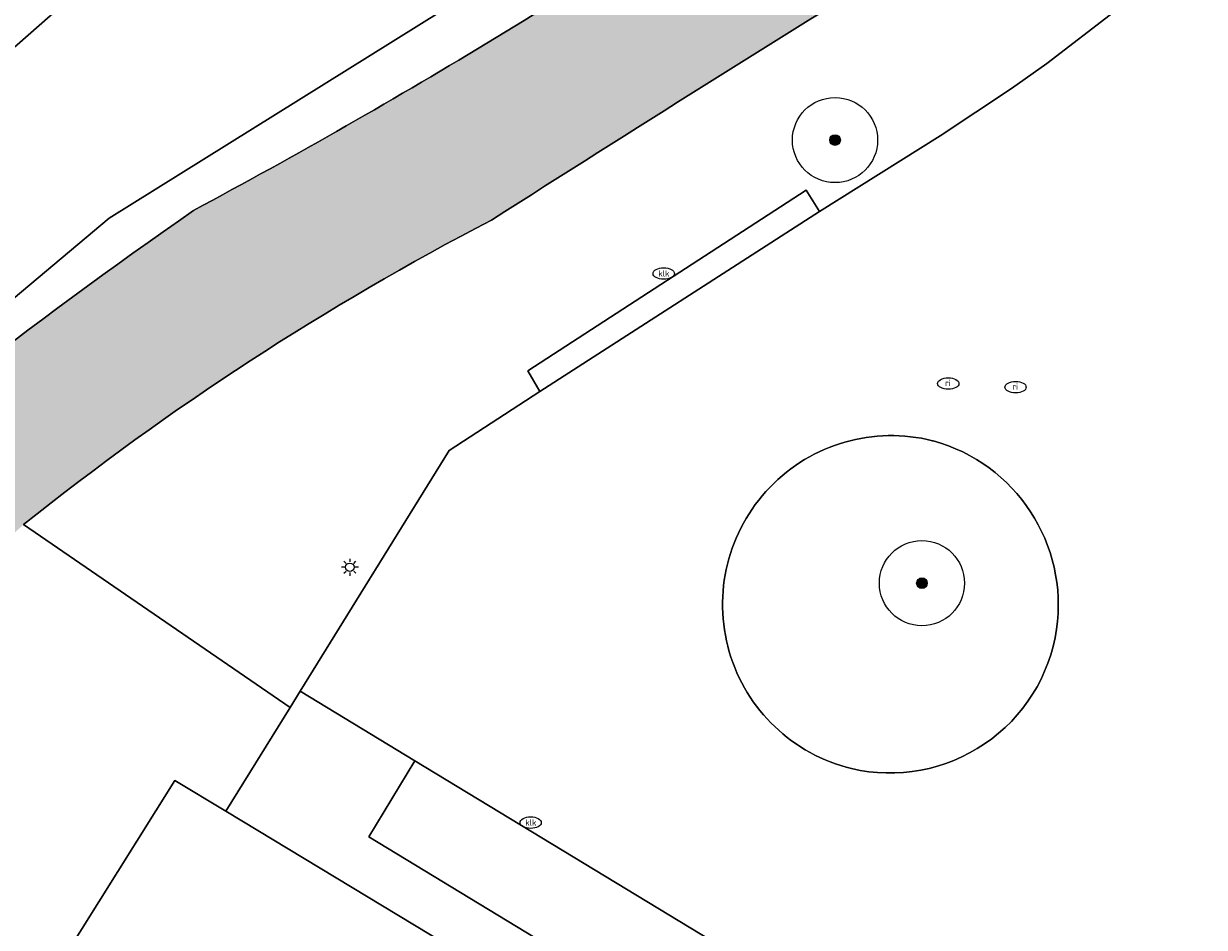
# Model space of a CAD drawing. Header units: metres. Extents: x 125349 to 128236, y 501602 to 503797.
# Tile 652 of 718: x 127664 to 127692, y 502939 to 502960. Entities that reach past the tile are written whole.
import ezdxf
from ezdxf.enums import TextEntityAlignment as Align

# ---------------------------------------------------------------- set-up
doc = ezdxf.new("R2010")
doc.units = ezdxf.units.M
doc.layers.get('0').update_dxf_attribs({"linetype": 'CONTINUOUS'})
for name, color, linetype, lineweight in [('B-WE-GR-BEPLANTING_CULTUUR_BOSPLANTSOEN-GV', 90, 'CONTINUOUS', 18), ('B-WE-GR-BEPLANTING_CULTUUR_HEESTERS-GV', 90, 'CONTINUOUS', 18), ('B-WE-GR-BOOM-S-500', 90, 'CONTINUOUS', 18), ('B-WE-GR-GRAS-GV', 60, 'CONTINUOUS', 13), ('B-WE-GR-HAAG-G', 90, 'GR-HAAG1-SO', 13), ('B-WE-GW-TALUD_KRUIN-G', 90, 'CONTINUOUS', 18), ('B-WE-IE-MEUBILAIR-S', 7, 'CONTINUOUS', 18), ('B-WE-OG-TERREIN_BEGROEID-GV', 7, 'CONTINUOUS', 18), ('B-WE-OG-TERREIN_ERF-GV', 7, 'CONTINUOUS', 18), ('B-WE-OG-TERREIN_OEVER-GV', 7, 'CONTINUOUS', 18), ('B-WE-OG-WATER_SLOOT-GV', 120, 'CONTINUOUS', 18), ('B-WE-VH-OPENVERHARDING-GV', 90, 'CONTINUOUS', 18), ('B-WE-VH-OPENVERHARDING_BETONSTRAATSTEEN-GV', 90, 'CONTINUOUS', 18)]:
    doc.layers.add(name, color=color, linetype=linetype, lineweight=lineweight)
doc.layers.add('B-WE-OG-WATER_SLOOT-V', color=7, linetype='CONTINUOUS', lineweight=18, true_color=0x73e9ff)
doc.styles.add('NLCS-ISO', font='NLCS-ISO.ttf')
doc.linetypes.add('GR-HAAG1-SO', pattern='A,6,[176,NLCS.SHX,S=0.125,R=0,X=0,Y=0],-2', length=8)

# ---------------------------------------------------------------- blocks, each defined once
blk = doc.blocks.new('SIE-MEUBILAIR_PAAL_LICHTMAST-SO')
for points in [[(-0.625, 0), (-1, 0)], [(-0.7071067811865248, 0.7071067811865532), (-0.4419417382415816, 0.44194173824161)], [(0, 1), (0, 0.625)], [(0.44194173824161, 0.4419417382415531), (0.7071067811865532, 0.7071067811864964)], [(1, 0), (0.625, 0)], [(-0.7071067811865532, -0.7071067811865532), (-0.4419417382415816, -0.44194173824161)], [(0, -0.625), (0, -1)], [(0.4419417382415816, -0.4419417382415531), (0.7071067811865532, -0.7071067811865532)]]:
    blk.add_lwpolyline(points)
blk.add_circle((0, 0), 0.5)
blk = doc.blocks.new('SIE-MEUBILAIR_PUT_KOLK-SO')
blk.add_ellipse((0, 0), major_axis=(1.25, 4.517432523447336e-15), ratio=0.5400000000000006)
at = {"style": 'NLCS-ISO'}
blk.add_text('klk', height=0.75, dxfattribs=at).set_placement((0.0261189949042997, 2.557953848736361e-13), align=Align.MIDDLE_CENTER)
blk = doc.blocks.new('SIE-MEUBILAIR_PUT_RIOOLPUT-SO')
blk.add_ellipse((0, 0), major_axis=(1.25, 4.517432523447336e-15), ratio=0.5400000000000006)
at = {"style": 'NLCS-ISO'}
blk.add_text('ri', height=0.75, dxfattribs=at).set_placement((-0.04478910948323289, 0.06774790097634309), align=Align.MIDDLE_CENTER)
blk = doc.blocks.new('SGR-BOOM_01-SO')
at = {"linetype": 'ByBlock', "lineweight": 18}
h = blk.add_hatch(color=0, dxfattribs=at)
h.dxf.hatch_style = 1
edge = h.paths.add_edge_path()
edge.add_arc((0, 0), 0.25, 0, 360)
at = {"color": 0, "linetype": 'ByBlock', "lineweight": 18}
for radius in [2, 0.25]:
    blk.add_circle((0, 0), radius, dxfattribs=at)

msp = doc.modelspace()

# ---------------------------------------------------------------- hatches: boundary and pattern name
at = {"layer": 'B-WE-OG-WATER_SLOOT-V'}
h = msp.add_hatch(color=256, dxfattribs=at)
edge = h.paths.add_edge_path()
edge.add_line((127547.046, 502763.93), (127548.776, 502767.502))
edge.add_line((127548.776, 502767.502), (127550.921, 502771.931))
edge.add_line((127550.921, 502771.931), (127557.567, 502785.122))
edge.add_line((127557.567, 502785.122), (127584.647, 502835.197))
edge.add_arc((127657.4756112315, 502797.2207073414), 82.13528728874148, 147.3476534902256, 152.4603268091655, ccw=False)
edge.add_arc((127676.9245438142, 502783.5195681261), 105.9079522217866, 144.7525394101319, 146.7837497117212, ccw=False)
edge.add_arc((127643.4830404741, 502803.5425180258), 67.1067047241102, 140.0589083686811, 142.2353154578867, ccw=False)
edge.add_arc((127580.6037672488, 502854.0775924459), 13.64351999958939, 326.8907785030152, 337.393397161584)
edge.add_arc((127588.4771530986, 502849.7641928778), 4.812791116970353, 348.8438863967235, 375.8046912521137)
edge.add_line((127593.108, 502851.075), (127594.805, 502853.827))
edge.add_line((127594.805, 502853.827), (127603.376, 502867.256))
edge.add_line((127603.376, 502867.256), (127605.345, 502870.291))
edge.add_line((127605.345, 502870.291), (127607.419, 502872.334))
edge.add_line((127607.419, 502872.334), (127642.107, 502922.492))
edge.add_line((127642.107, 502922.492), (127643.377, 502924.329))
edge.add_arc((127703.3177351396, 502890.5118612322), 68.82216651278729, 141.8530203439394, 150.569341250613, ccw=False)
edge.add_arc((127706.5583910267, 502887.5703568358), 73.18828611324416, 135.423892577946, 141.6090879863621, ccw=False)
edge.add_arc((127763.5548209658, 502836.9804182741), 149.3474683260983, 131.8416384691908, 136.9460233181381, ccw=False)
edge.add_arc((127705.7894749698, 502895.951235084), 66.98304294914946, 117.44422508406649, 128.6778846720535, ccw=False)
edge.add_arc((128077.5476134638, 502324.5397179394), 748.3917785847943, 121.64251415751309, 122.5471247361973, ccw=False)
edge.add_arc((127608.9770397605, 503071.5801518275), 133.5960724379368, 304.6465227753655, 310.6780402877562)
edge.add_arc((127566.1024252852, 503128.0374695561), 204.403314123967, 309.4771462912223, 312.5984323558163)
edge.add_arc((127680.5749775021, 502996.1851223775), 30.27571328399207, 322.0659366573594, 335.0040653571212)
edge.add_line((127708.015, 502983.392), (127710.172, 502987.045))
edge.add_line((127710.172, 502987.045), (127719.627, 502998.369))
edge.add_arc((127717.764915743, 502998.0134562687), 1.895723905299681, 10.8098613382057, 65.10277892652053)
edge.add_arc((127717.7654184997, 502998.0184733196), 1.890962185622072, 65.05259927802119, 112.45994843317)
edge.add_arc((127717.7414095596, 502998.0583992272), 1.844905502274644, 112.244585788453, 124.2157286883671)
edge.add_arc((127757.698829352, 502963.7965061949), 54.41801858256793, 138.8798276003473, 143.674769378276)
edge.add_line((127713.856, 502996.032), (127711.144, 502991.936))
edge.add_line((127711.144, 502991.936), (127708.426, 502987.871))
edge.add_line((127708.426, 502987.871), (127706.176, 502984.608))
edge.add_arc((127656.1124328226, 503027.1600389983), 65.70416106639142, 315.6570360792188, 319.63678770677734, ccw=False)
edge.add_arc((127650.6493573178, 503031.7951817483), 72.85266352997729, 305.4448446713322, 316.0530354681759, ccw=False)
edge.add_arc((127556.9726852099, 503140.8000349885), 216.378015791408, 305.2638737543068, 308.91630459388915, ccw=False)
edge.add_arc((127597.3051450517, 503087.4294782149), 149.5302078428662, 298.18054145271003, 304.452130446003, ccw=False)
edge.add_arc((127743.9818710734, 502846.4031729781), 133.0956241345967, 124.8531720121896, 130.8651158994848)
edge.add_arc((127720.7297280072, 502876.3526187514), 95.25410072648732, 132.0747469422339, 140.4435996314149)
edge.add_arc((127732.3034004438, 502865.4259823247), 111.1408680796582, 139.9002976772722, 149.0371375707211)
edge.add_line((127637, 502922.606), (127601.883, 502872.5))
edge.add_line((127601.883, 502872.5), (127599.92, 502869.465))
edge.add_line((127599.92, 502869.465), (127589.168, 502852.341))
edge.add_arc((129132.9533251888, 501981.9388329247), 1772.250846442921, 150.585245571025, 151.351563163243)
edge.add_arc((128961.4085044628, 502073.7343093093), 1577.697925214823, 151.2903082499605, 152.127043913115)
edge.add_arc((129503.7061229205, 501782.0323607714), 2193.460258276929, 152.0139502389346, 152.7780445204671)
edge.add_line((127553.191, 502785.406), (127543.994, 502765.39))
edge.add_line((127543.994, 502765.39), (127547.046, 502763.93))

# ---------------------------------------------------------------- linework, layer by layer
at = {"layer": 'B-WE-GR-BEPLANTING_CULTUUR_BOSPLANTSOEN-GV', "flags": 128}
msp.add_lwpolyline([(127654.25, 502921.137), (127660.369, 502930.896), (127667.477, 502942.233), (127668.679, 502941.514), (127670.186, 502943.949), (127663.929, 502948.243)], dxfattribs=at)
at = {"layer": 'B-WE-GR-BEPLANTING_CULTUUR_HEESTERS-GV'}
for points in [[(127685.272, 502950.214, 1.003912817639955), (127683.373, 502942.511)], [(127688.184, 502945.784, 0.3784522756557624), (127685.287, 502950.211)], [(127683.373, 502942.511, 0.4383910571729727), (127688.184, 502945.784)]]:
    msp.add_lwpolyline(points, format="xyb", dxfattribs=at)
at = {"layer": 'B-WE-GR-BEPLANTING_CULTUUR_HEESTERS-GV', "flags": 128}
msp.add_lwpolyline([(127685.287, 502950.211), (127685.272, 502950.214)], dxfattribs=at)
at = {"layer": 'B-WE-GR-GRAS-GV', "flags": 128}
for points in [[(127603.093, 502876.015), (127631.909, 502917.167), (127647.358, 502938.624), (127650.587, 502942.093), (127653.82, 502945.265), (127665.938, 502955.438), (127682.706, 502965.9), (127687.704, 502969.434), (127692.767, 502973.479), (127695.391, 502975.868), (127700.853, 502981.347), (127702.969, 502983.492), (127706.395, 502988.664), (127709.65, 502992.667), (127714.323, 502998.792), (127715.212, 502999.691), (127716.855, 502999.77), (127717.043, 502999.766)], [(127689.911, 502983.861), (127689.992, 502983.764), (127680.379, 502974.115), (127653.302, 502950.313), (127642.286, 502938.957), (127629.08, 502921.845), (127601.558, 502884.329), (127588.492, 502863.912), (127570.837, 502831.606), (127557.906, 502808.34), (127541.237, 502771.803), (127538.154, 502772.186), (127535.839, 502767.852), (127540.11, 502765.752)], [(127541.237, 502771.803), (127557.906, 502808.34), (127570.837, 502831.606), (127588.492, 502863.912), (127601.558, 502884.329), (127629.08, 502921.845), (127642.286, 502938.957), (127653.302, 502950.313), (127680.379, 502974.115), (127689.992, 502983.764), (127689.911, 502983.861)]]:
    msp.add_lwpolyline(points, dxfattribs=at)
at = {"layer": 'B-WE-GR-HAAG-G', "flags": 128}
for points in [[(127667.477, 502942.233), (127660.369, 502930.896)], [(127668.679, 502941.514), (127667.477, 502942.233)]]:
    msp.add_lwpolyline(points, dxfattribs=at)
at = {"layer": 'B-WE-GW-TALUD_KRUIN-G', "flags": 128}
msp.add_lwpolyline([(127689.992, 502983.764), (127680.379, 502974.115), (127653.302, 502950.313), (127642.286, 502938.957), (127629.08, 502921.845), (127601.558, 502884.329), (127588.492, 502863.912), (127570.837, 502831.606), (127557.906, 502808.34), (127541.237, 502771.803)], dxfattribs=at)
at = {"layer": 'B-WE-OG-TERREIN_BEGROEID-GV', "flags": 128}
msp.add_lwpolyline([(127663.929, 502948.243), (127670.186, 502943.949), (127670.424, 502944.334), (127673.92, 502949.982), (127676.054, 502951.373), (127675.766, 502951.858), (127682.304, 502956.097), (127682.617, 502955.597), (127685.452, 502957.375), (127687.128, 502958.489), (127687.953, 502959.07), (127689.544, 502960.292), (127695.362, 502964.986)], dxfattribs=at)
at = {"layer": 'B-WE-OG-TERREIN_BEGROEID-GV'}
for points in [[(127684.928, 502961.674, 0.003947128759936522), (127674.918, 502955.396)], [(127674.918, 502955.396, 0.04905537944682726), (127663.929, 502948.243)]]:
    msp.add_lwpolyline(points, format="xyb", dxfattribs=at)
at = {"layer": 'B-WE-OG-TERREIN_ERF-GV', "flags": 128}
msp.add_lwpolyline([(127705.93, 502895.99), (127716.135, 502912.825), (127711.853, 502915.42), (127668.679, 502941.514), (127667.477, 502942.233), (127660.369, 502930.896), (127654.25, 502921.137)], dxfattribs=at)
at = {"layer": 'B-WE-OG-TERREIN_OEVER-GV', "flags": 128}
msp.add_lwpolyline([(127717.043, 502999.766), (127716.855, 502999.77), (127715.212, 502999.691), (127714.323, 502998.792), (127709.65, 502992.667), (127706.395, 502988.664), (127702.969, 502983.492), (127700.853, 502981.347), (127695.391, 502975.868), (127692.767, 502973.479), (127687.704, 502969.434), (127682.706, 502965.9), (127665.938, 502955.438), (127653.82, 502945.265), (127650.587, 502942.093), (127647.358, 502938.624), (127631.909, 502917.167), (127603.093, 502876.015)], dxfattribs=at)
at = {"layer": 'B-WE-OG-TERREIN_OEVER-GV'}
for points in [[(127667.921, 502955.624, 0.0273718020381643), (127681.897, 502964.127)], [(127656.9, 502947.057, -0.02623807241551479), (127667.921, 502955.624)]]:
    msp.add_lwpolyline(points, format="xyb", dxfattribs=at)
at = {"layer": 'B-WE-OG-WATER_SLOOT-GV'}
for points in [[(127681.897, 502964.127, -0.02737180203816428), (127667.921, 502955.624)], [(127674.918, 502955.396, -0.003947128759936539), (127684.928, 502961.674)], [(127667.921, 502955.624, 0.0262380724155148), (127656.9, 502947.057)], [(127663.929, 502948.243, -0.04905537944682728), (127674.918, 502955.396)]]:
    msp.add_lwpolyline(points, format="xyb", dxfattribs=at)
at = {"layer": 'B-WE-VH-OPENVERHARDING-GV', "flags": 128}
msp.add_lwpolyline([(127676.054, 502951.373), (127682.617, 502955.597), (127682.304, 502956.097), (127675.766, 502951.858)], close=True, dxfattribs=at)
at = {"layer": 'B-WE-VH-OPENVERHARDING_BETONSTRAATSTEEN-GV', "flags": 128}
for points in [[(127705.06, 502972.818), (127695.362, 502964.986), (127689.544, 502960.292), (127687.953, 502959.07), (127687.128, 502958.489), (127685.452, 502957.375), (127682.617, 502955.597), (127676.054, 502951.373), (127673.92, 502949.982), (127670.424, 502944.334), (127673.119, 502942.698), (127686.774, 502934.407), (127696.429, 502928.545), (127709.736, 502920.467), (127713.493, 502918.185)], [(127685.272, 502950.214), (127685.287, 502950.211)]]:
    msp.add_lwpolyline(points, dxfattribs=at)
at = {"layer": 'B-WE-VH-OPENVERHARDING_BETONSTRAATSTEEN-GV'}
for points in [[(127683.373, 502942.511, -1.003912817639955), (127685.272, 502950.214)], [(127685.287, 502950.211, -0.3784522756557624), (127688.184, 502945.784)], [(127688.184, 502945.784, -0.4383910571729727), (127683.373, 502942.511)]]:
    msp.add_lwpolyline(points, format="xyb", dxfattribs=at)
at = {"layer": 'B-WE-VH-OPENVERHARDING_BETONSTRAATSTEEN-GV', "flags": 128}
for points in [[(127713.493, 502918.185), (127709.736, 502920.467), (127708.652, 502918.681), (127695.348, 502926.757), (127696.429, 502928.545), (127686.774, 502934.407), (127685.689, 502932.621), (127672.033, 502940.91), (127673.119, 502942.698), (127670.424, 502944.334), (127670.186, 502943.949), (127668.679, 502941.514), (127711.853, 502915.42)], [(127673.119, 502942.698), (127672.033, 502940.91), (127685.689, 502932.621), (127686.774, 502934.407)]]:
    msp.add_lwpolyline(points, close=True, dxfattribs=at)

# ---------------------------------------------------------------- block references
at = {"layer": 'B-WE-GR-BOOM-S-500', "xscale": 0.5, "yscale": 0.5, "zscale": 0.5}
for p in [(127682.982, 502957.275), (127685.023, 502946.867)]:
    msp.add_blockref('SGR-BOOM_01-SO', p, dxfattribs=at)
at = {"layer": 'B-WE-IE-MEUBILAIR-S', "xscale": 0.2, "yscale": 0.2, "zscale": 0.2}
for name, p in [('SIE-MEUBILAIR_PUT_KOLK-SO', (127678.96, 502954.14)), ('SIE-MEUBILAIR_PUT_RIOOLPUT-SO', (127685.641, 502951.556)), ('SIE-MEUBILAIR_PUT_RIOOLPUT-SO', (127687.221, 502951.471)), ('SIE-MEUBILAIR_PAAL_LICHTMAST-SO', (127671.591, 502947.241)), ('SIE-MEUBILAIR_PUT_KOLK-SO', (127675.835, 502941.243))]:
    msp.add_blockref(name, p, dxfattribs=at)

doc.saveas('drawing.dxf')
